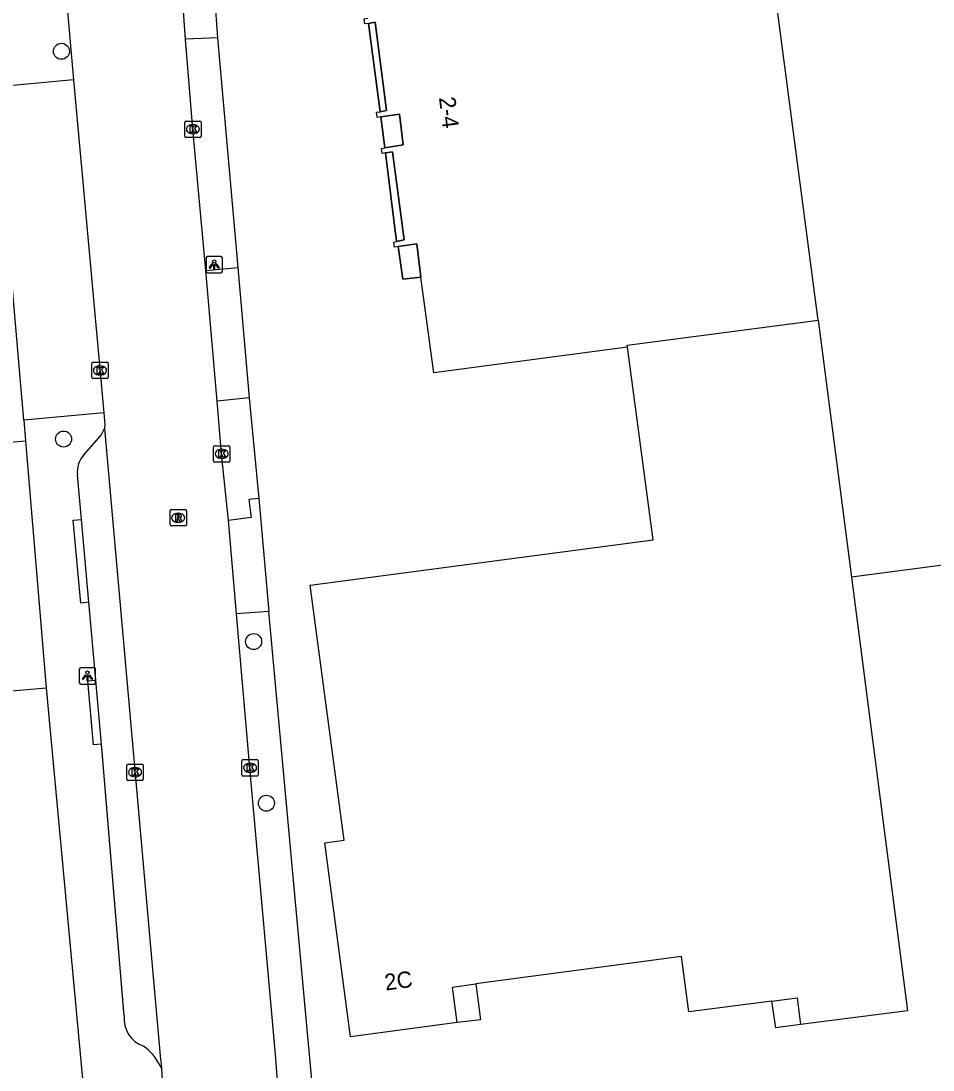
# Model space of a CAD drawing. Extents: x 160557 to 161245, y 385330 to 386505.
# Drawn here: x 161016.8 to 161072.6, y 385636 to 385700.1 of the extents above; entities that cross this region are included whole.
import ezdxf

# ---------------------------------------------------------------- set-up
doc = ezdxf.new("R2010")
doc.units = 0
for name, color, linetype in [('IMGEO_Boom', 7, 'Continuous'), ('IMGEO_Kolk', 7, 'Continuous'), ('IMGEO_Lichtpunt', 7, 'Continuous'), ('IMGEO_Pand', 7, 'Continuous'), ('IMGEO_Pand_nummerreeks', 7, 'Continuous'), ('IMGEO_Pand_overbouw', 7, 'Continuous'), ('IMGEO_Parkeervlak_open', 7, 'Continuous'), ('IMGEO_Rijbaan_lokaal_gesloten', 7, 'Continuous'), ('IMGEO_Rioolput', 7, 'Continuous'), ('IMGEO_Voetpad_open', 7, 'Continuous')]:
    doc.layers.add(name, color=color, linetype=linetype)

msp = doc.modelspace()

# ---------------------------------------------------------------- linework, layer by layer
at = {"layer": 'IMGEO_Boom'}
for centre in [(161019.295, 385698.273), (161019.425, 385674.572), (161031.048, 385662.191), (161031.826, 385652.309)]:
    msp.add_circle(centre, 0.489, dxfattribs=at)
at = {"layer": 'IMGEO_Kolk'}
for p, q in [((161026.836, 385693.084), (161026.836, 385693.936)), ((161026.911, 385694.01), (161027.763, 385694.01)), ((161027.324, 385693.79), (161027.349, 385693.79)), ((161027.837, 385693.936), (161027.837, 385693.084)), ((161027.347, 385693.23), (161027.322, 385693.23)), ((161027.763, 385693.01), (161026.911, 385693.01)), ((161021.151, 385678.34), (161021.151, 385679.192)), ((161021.226, 385679.266), (161022.078, 385679.266)), ((161021.639, 385679.046), (161021.664, 385679.046)), ((161022.152, 385679.192), (161022.152, 385678.34)), ((161021.662, 385678.486), (161021.637, 385678.486)), ((161022.078, 385678.266), (161021.226, 385678.266)), ((161028.596, 385673.238), (161028.596, 385674.09)), ((161028.671, 385674.164), (161029.523, 385674.164)), ((161029.084, 385673.944), (161029.109, 385673.944)), ((161029.597, 385674.09), (161029.597, 385673.238)), ((161029.107, 385673.384), (161029.082, 385673.384)), ((161029.523, 385673.164), (161028.671, 385673.164)), ((161023.294, 385653.774), (161023.294, 385654.626)), ((161023.369, 385654.7), (161024.221, 385654.7)), ((161024.295, 385654.626), (161024.295, 385653.774)), ((161030.327, 385654.044), (161030.327, 385654.896)), ((161030.402, 385654.97), (161031.254, 385654.97)), ((161030.815, 385654.75), (161030.84, 385654.75)), ((161031.328, 385654.896), (161031.328, 385654.044)), ((161023.782, 385654.48), (161023.807, 385654.48)), ((161031.254, 385653.97), (161030.402, 385653.97)), ((161030.838, 385654.19), (161030.813, 385654.19)), ((161024.221, 385653.7), (161023.369, 385653.7)), ((161023.805, 385653.92), (161023.78, 385653.92))]:
    msp.add_line(p, q, dxfattribs=at)
for points in [[(161026.836, 385693.084), (161026.836, 385693.936)], [(161026.911, 385694.01), (161027.763, 385694.01)], [(161027.157, 385693.71), (161027.28, 385693.71), (161027.28, 385693.559), (161027.41, 385693.71), (161027.574, 385693.71), (161027.428, 385693.559), (161027.581, 385693.31), (161027.429, 385693.31), (161027.344, 385693.474), (161027.28, 385693.407), (161027.28, 385693.31), (161027.157, 385693.31), (161027.157, 385693.71)], [(161027.837, 385693.936), (161027.837, 385693.084)], [(161027.763, 385693.01), (161026.911, 385693.01)], [(161021.151, 385678.34), (161021.151, 385679.192)], [(161021.226, 385679.266), (161022.078, 385679.266)], [(161021.472, 385678.966), (161021.595, 385678.966), (161021.595, 385678.815), (161021.725, 385678.966), (161021.889, 385678.966), (161021.743, 385678.815), (161021.896, 385678.566), (161021.744, 385678.566), (161021.659, 385678.73), (161021.595, 385678.663), (161021.595, 385678.566), (161021.472, 385678.566), (161021.472, 385678.966)], [(161022.152, 385679.192), (161022.152, 385678.34)], [(161022.078, 385678.266), (161021.226, 385678.266)], [(161028.596, 385673.238), (161028.596, 385674.09)], [(161028.671, 385674.164), (161029.523, 385674.164)], [(161028.917, 385673.864), (161029.04, 385673.864), (161029.04, 385673.713), (161029.17, 385673.864), (161029.334, 385673.864), (161029.188, 385673.713), (161029.341, 385673.464), (161029.189, 385673.464), (161029.104, 385673.628), (161029.04, 385673.561), (161029.04, 385673.464), (161028.917, 385673.464), (161028.917, 385673.864)], [(161029.597, 385674.09), (161029.597, 385673.238)], [(161029.523, 385673.164), (161028.671, 385673.164)], [(161023.294, 385653.774), (161023.294, 385654.626)], [(161023.369, 385654.7), (161024.221, 385654.7)], [(161024.295, 385654.626), (161024.295, 385653.774)], [(161030.327, 385654.044), (161030.327, 385654.896)], [(161030.402, 385654.97), (161031.254, 385654.97)], [(161030.648, 385654.67), (161030.771, 385654.67), (161030.771, 385654.519), (161030.901, 385654.67), (161031.065, 385654.67), (161030.919, 385654.519), (161031.072, 385654.27), (161030.92, 385654.27), (161030.835, 385654.434), (161030.771, 385654.367), (161030.771, 385654.27), (161030.648, 385654.27), (161030.648, 385654.67)], [(161031.328, 385654.896), (161031.328, 385654.044)], [(161023.615, 385654.4), (161023.738, 385654.4), (161023.738, 385654.249), (161023.868, 385654.4), (161024.032, 385654.4), (161023.886, 385654.249), (161024.039, 385654), (161023.887, 385654), (161023.802, 385654.164), (161023.738, 385654.097), (161023.738, 385654), (161023.615, 385654), (161023.615, 385654.4)], [(161031.254, 385653.97), (161030.402, 385653.97)], [(161024.221, 385653.7), (161023.369, 385653.7)]]:
    msp.add_lwpolyline(points, dxfattribs=at)
for centre, start, end in [((161026.913, 385693.934), 91.55205, 178.44795), ((161026.913, 385693.934), 91.55205, 178.44795), ((161027.761, 385693.934), 1.55205, 88.44795), ((161027.761, 385693.934), 1.55205, 88.44795), ((161026.913, 385693.086), 181.55205, 268.44795), ((161026.913, 385693.086), 181.55205, 268.44795), ((161027.761, 385693.086), 271.55205, 358.44795), ((161027.761, 385693.086), 271.55205, 358.44795), ((161021.228, 385679.19), 91.55205, 178.44795), ((161021.228, 385679.19), 91.55205, 178.44795), ((161022.076, 385679.19), 1.55205, 88.44795), ((161022.076, 385679.19), 1.55205, 88.44795), ((161021.228, 385678.342), 181.55205, 268.44795), ((161021.228, 385678.342), 181.55205, 268.44795), ((161022.076, 385678.342), 271.55205, 358.44795), ((161022.076, 385678.342), 271.55205, 358.44795), ((161028.673, 385674.088), 91.55205, 178.44795), ((161028.673, 385674.088), 91.55205, 178.44795), ((161029.521, 385674.088), 1.55205, 88.44795), ((161029.521, 385674.088), 1.55205, 88.44795), ((161028.673, 385673.24), 181.55205, 268.44795), ((161028.673, 385673.24), 181.55205, 268.44795), ((161029.521, 385673.24), 271.55205, 358.44795), ((161029.521, 385673.24), 271.55205, 358.44795), ((161023.371, 385654.624), 91.55205, 178.44795), ((161023.371, 385654.624), 91.55205, 178.44795), ((161024.219, 385654.624), 1.55205, 88.44795), ((161024.219, 385654.624), 1.55205, 88.44795), ((161030.404, 385654.894), 91.55205, 178.44795), ((161030.404, 385654.894), 91.55205, 178.44795), ((161031.252, 385654.894), 1.55205, 88.44795), ((161031.252, 385654.894), 1.55205, 88.44795), ((161030.404, 385654.046), 181.55205, 268.44795), ((161030.404, 385654.046), 181.55205, 268.44795), ((161031.252, 385654.046), 271.55205, 358.44795), ((161031.252, 385654.046), 271.55205, 358.44795), ((161023.371, 385653.776), 181.55205, 268.44795), ((161023.371, 385653.776), 181.55205, 268.44795), ((161024.219, 385653.776), 271.55205, 358.44795), ((161024.219, 385653.776), 271.55205, 358.44795)]:
    msp.add_arc(centre, 0.0765, start, end, dxfattribs=at)
for centre, major_axis, ratio, start_param, end_param in [((161027.323, 385693.51), (-0.387, 0.002), 0.722429, 4.712389, 7.853982), ((161027.348, 385693.51), (-0.39, 0.002), 0.717154, 1.570796, 4.712389), ((161021.638, 385678.766), (-0.387, 0.002), 0.722429, 4.712389, 7.853982), ((161021.663, 385678.766), (-0.39, 0.002), 0.717154, 1.570796, 4.712389), ((161029.083, 385673.664), (-0.387, 0.002), 0.722429, 4.712389, 7.853982), ((161029.108, 385673.664), (-0.39, 0.002), 0.717154, 1.570796, 4.712389), ((161030.814, 385654.47), (-0.387, 0.002), 0.722429, 4.712389, 7.853982), ((161030.839, 385654.47), (-0.39, 0.002), 0.717154, 1.570796, 4.712389), ((161023.781, 385654.2), (-0.387, 0.002), 0.722429, 4.712389, 7.853982), ((161023.806, 385654.2), (-0.39, 0.002), 0.717154, 1.570796, 4.712389)]:
    msp.add_ellipse(centre, major_axis=major_axis, ratio=ratio, start_param=start_param, end_param=end_param, dxfattribs=at)
at = {"layer": 'IMGEO_Lichtpunt'}
for p, q in [((161028.138, 385685.63), (161028.138, 385684.823)), ((161028.138, 385685.63), (161028.138, 385684.823)), ((161029.04, 385685.725), (161028.232, 385685.725)), ((161029.04, 385685.725), (161028.232, 385685.725)), ((161029.134, 385684.823), (161029.134, 385685.63)), ((161029.134, 385684.823), (161029.134, 385685.63)), ((161028.232, 385684.729), (161029.04, 385684.729)), ((161028.232, 385684.729), (161029.04, 385684.729)), ((161020.388, 385660.495), (161020.388, 385659.688)), ((161020.388, 385660.495), (161020.388, 385659.688)), ((161021.29, 385660.59), (161020.482, 385660.59)), ((161021.29, 385660.59), (161020.482, 385660.59)), ((161021.384, 385659.688), (161021.384, 385660.495)), ((161021.384, 385659.688), (161021.384, 385660.495)), ((161020.482, 385659.594), (161021.29, 385659.594)), ((161020.482, 385659.594), (161021.29, 385659.594))]:
    msp.add_line(p, q, dxfattribs=at)
for points in [[(161028.512, 385685.294), (161028.551, 385685.266), (161028.363, 385685.004), (161028.325, 385685.031), (161028.512, 385685.294)], [(161028.614, 385685.246), (161028.661, 385685.246), (161028.661, 385684.924), (161028.614, 385684.924), (161028.614, 385685.246)], [(161028.724, 385685.266), (161028.762, 385685.293), (161028.949, 385685.031), (161028.91, 385685.003), (161028.724, 385685.266)], [(161020.762, 385660.159), (161020.801, 385660.131), (161020.613, 385659.869), (161020.575, 385659.896), (161020.762, 385660.159)], [(161020.864, 385660.111), (161020.911, 385660.111), (161020.911, 385659.789), (161020.864, 385659.789), (161020.864, 385660.111)], [(161020.974, 385660.131), (161021.012, 385660.158), (161021.199, 385659.896), (161021.16, 385659.868), (161020.974, 385660.131)]]:
    msp.add_lwpolyline(points, dxfattribs=at)
for centre in [(161028.637, 385685.428), (161020.887, 385660.293)]:
    msp.add_circle(centre, 0.0994, dxfattribs=at)
for centre, start, end in [((161028.232, 385685.63), 90, 180), ((161028.232, 385685.63), 90, 180), ((161029.04, 385685.63), 0, 90), ((161029.04, 385685.63), 0, 90), ((161028.232, 385684.823), 180, 270), ((161028.232, 385684.823), 180, 270), ((161029.04, 385684.823), 270, 0), ((161029.04, 385684.823), 270, 360), ((161020.482, 385660.495), 90, 180), ((161020.482, 385660.495), 90, 180), ((161021.29, 385660.495), 0, 90), ((161021.29, 385660.495), 0, 90), ((161020.482, 385659.688), 180, 270), ((161020.482, 385659.688), 180, 270), ((161021.29, 385659.688), 270, 0), ((161021.29, 385659.688), 270, 360)]:
    msp.add_arc(centre, 0.0946, start, end, dxfattribs=at)
at = {"layer": 'IMGEO_Pand'}
for points in [[(161065.556, 385681.832), (161061.683, 385711.481)], [(161038.068, 385699.981), (161037.848, 385699.946), (161037.801, 385700.257), (161038.032, 385700.294)], [(161038.068, 385699.981), (161038.481, 385700.048), (161039.172, 385694.647), (161038.78, 385694.581)], [(161038.824, 385694.262), (161038.601, 385694.229), (161038.564, 385694.544), (161038.78, 385694.581)], [(161038.824, 385694.262), (161039.963, 385694.433), (161040.2, 385692.549), (161039.074, 385692.376)], [(161039.112, 385692.06), (161038.896, 385692.029), (161038.856, 385692.342), (161039.074, 385692.376)], [(161039.112, 385692.06), (161039.538, 385692.122), (161040.248, 385686.744), (161039.79, 385686.65)], [(161039.883, 385686.334), (161039.657, 385686.301), (161039.615, 385686.614), (161039.79, 385686.65)], [(161039.883, 385686.334), (161041.024, 385686.5), (161041.277, 385684.473)], [(161053.913, 385680.181), (161042.065, 385678.62), (161041.277, 385684.473)], [(161053.913, 385680.181), (161053.896, 385680.309), (161065.556, 385681.832)], [(161065.556, 385681.832), (161067.607, 385666.129)], [(161043.493, 385638.901), (161036.971, 385638.016), (161035.404, 385649.879), (161036.574, 385650.054), (161034.512, 385665.639), (161055.47, 385668.413), (161053.913, 385680.181)], [(161011.966, 385674.019), (161017.098, 385674.461)], [(161017.098, 385674.461), (161018.356, 385659.367)], [(161105.078, 385671.198), (161105.099, 385671.033), (161104.197, 385670.915), (161104.605, 385667.802), (161105.518, 385667.922), (161105.615, 385667.189), (161092.111, 385665.42), (161091.607, 385669.268), (161088.246, 385668.829), (161067.607, 385666.129)], [(161067.607, 385666.129), (161071.037, 385639.623), (161064.493, 385638.784)], [(161014.375, 385659.018), (161018.356, 385659.367)], [(161062.739, 385640.205), (161057.656, 385639.553), (161057.206, 385642.938), (161044.638, 385641.262)], [(161043.493, 385638.901), (161043.209, 385641.071), (161044.638, 385641.262)], [(161062.739, 385640.205), (161064.291, 385640.404), (161064.493, 385638.784)]]:
    msp.add_lwpolyline(points, dxfattribs=at)
at = {"layer": 'IMGEO_Pand_overbouw'}
for points in [[(161038.78, 385694.581), (161039.172, 385694.647), (161038.481, 385700.048), (161038.068, 385699.981)], [(161039.074, 385692.376), (161040.2, 385692.549), (161039.963, 385694.433), (161038.824, 385694.262)], [(161039.79, 385686.65), (161040.248, 385686.744), (161039.538, 385692.122), (161039.112, 385692.06)], [(161039.883, 385686.334), (161040.16, 385684.343), (161041.277, 385684.473), (161041.024, 385686.5)]]:
    msp.add_lwpolyline(points, close=True, dxfattribs=at)
at = {"layer": 'IMGEO_Parkeervlak_open'}
for points in [[(161016.988, 385675.731), (161015.221, 385696.091)], [(161044.638, 385641.262), (161044.921, 385639.062), (161043.493, 385638.901)], [(161064.493, 385638.784), (161062.968, 385638.579), (161062.739, 385640.205)]]:
    msp.add_lwpolyline(points, dxfattribs=at)
at = {"layer": 'IMGEO_Rijbaan_lokaal_gesloten'}
for points in [[(161026.887, 385699.007), (161026.335, 385706.665)], [(161019.579, 385701.654), (161020.042, 385696.529)], [(161028.117, 385684.868), (161027.331, 385693.51), (161026.887, 385699.007)], [(161020.042, 385696.529), (161021.884, 385676.171)], [(161028.82, 385676.895), (161028.117, 385684.868)], [(161029.513, 385669.595), (161029.091, 385673.664), (161028.82, 385676.895)], [(161021.884, 385676.171), (161021.95, 385675.437), (161021.931, 385675.212)], [(161021.931, 385675.212), (161025.361, 385636.635), (161025.387, 385636.389), (161025.404, 385636.115)], [(161030.005, 385663.877), (161029.513, 385669.595)], [(161032.618, 385633.959), (161032.488, 385635.606), (161032.382, 385636.945), (161030.823, 385654.47), (161030.005, 385663.877)], [(161025.404, 385636.115), (161025.474, 385634.997)]]:
    msp.add_lwpolyline(points, dxfattribs=at)
at = {"layer": 'IMGEO_Rioolput'}
for p, q in [((161025.933, 385669.331), (161025.933, 385670.183)), ((161026.008, 385670.257), (161026.86, 385670.257)), ((161026.421, 385670.037), (161026.446, 385670.037)), ((161026.934, 385670.183), (161026.934, 385669.331)), ((161026.444, 385669.477), (161026.419, 385669.477)), ((161026.86, 385669.257), (161026.008, 385669.257))]:
    msp.add_line(p, q, dxfattribs=at)
for points in [[(161025.933, 385669.331), (161025.933, 385670.183)], [(161026.008, 385670.257), (161026.86, 385670.257)], [(161026.934, 385670.183), (161026.934, 385669.331)], [(161026.522, 385669.955), (161026.27, 385669.957), (161026.27, 385669.557)], [(161026.27, 385669.557), (161026.394, 385669.557), (161026.394, 385669.719), (161026.405, 385669.719)], [(161026.448, 385669.876), (161026.394, 385669.876), (161026.394, 385669.795)], [(161026.394, 385669.795), (161026.446, 385669.795)], [(161026.452, 385669.69), (161026.523, 385669.557), (161026.663, 385669.557), (161026.598, 385669.683)], [(161026.86, 385669.257), (161026.008, 385669.257)]]:
    msp.add_lwpolyline(points, dxfattribs=at)
for centre, radius, start, end in [((161026.01, 385670.181), 0.0765, 91.55205, 178.44795), ((161026.01, 385670.181), 0.0765, 91.55205, 178.44795), ((161026.858, 385670.181), 0.0765, 1.55205, 88.44795), ((161026.858, 385670.181), 0.0765, 1.55205, 88.44795), ((161026.01, 385669.333), 0.0765, 181.55205, 268.44795), ((161026.01, 385669.333), 0.0765, 181.55205, 268.44795), ((161026.404, 385669.666), 0.0533, 26.02933, 88.69889), ((161026.43, 385669.984), 0.19, 274.7715, 282.96867), ((161026.454, 385669.78), 0.0964, 77.00612, 93.18647), ((161026.468, 385669.837), 0.0378, 276.66336, 79.67722), ((161026.521, 385669.845), 0.109, 350.36119, 89.41601), ((161026.519, 385669.845), 0.112, 277.58423, 350.98172), ((161026.503, 385669.63), 0.108, 29.51342, 73.79051), ((161026.858, 385669.333), 0.0765, 271.55205, 358.44795), ((161026.858, 385669.333), 0.0765, 271.55205, 358.44795)]:
    msp.add_arc(centre, radius, start, end, dxfattribs=at)
for centre, major_axis, ratio, start_param, end_param in [((161026.42, 385669.757), (-0.387, 0.002), 0.722429, 4.712389, 7.853982), ((161026.445, 385669.757), (-0.39, 0.002), 0.717154, 1.570796, 4.712389)]:
    msp.add_ellipse(centre, major_axis=major_axis, ratio=ratio, start_param=start_param, end_param=end_param, dxfattribs=at)
at = {"layer": 'IMGEO_Voetpad_open'}
for points in [[(161028.293, 385706.709), (161028.847, 385699.091)], [(161038.78, 385694.581), (161038.068, 385699.981)], [(161028.847, 385699.091), (161026.887, 385699.007)], [(161028.847, 385699.091), (161030.079, 385685.05)], [(161020.042, 385696.529), (161015.221, 385696.091)], [(161039.074, 385692.376), (161038.824, 385694.262)], [(161039.79, 385686.65), (161039.112, 385692.06)], [(161041.277, 385684.473), (161040.16, 385684.343), (161039.883, 385686.334)], [(161028.117, 385684.868), (161030.079, 385685.05)], [(161030.079, 385685.05), (161030.777, 385677.089)], [(161030.777, 385677.089), (161028.82, 385676.895)], [(161030.777, 385677.089), (161031.367, 385670.943)], [(161021.884, 385676.171), (161016.988, 385675.731)], [(161016.988, 385675.731), (161017.098, 385674.461)], [(161020.676, 385673.625), (161021.727, 385674.808), (161021.931, 385675.212)], [(161020.513, 385669.655), (161020.267, 385672.381)], [(161031.367, 385670.943), (161030.761, 385670.873), (161030.894, 385669.769), (161029.513, 385669.595)], [(161031.367, 385670.943), (161031.967, 385664.027)], [(161020.969, 385664.593), (161020.472, 385664.547), (161020.016, 385669.609), (161020.513, 385669.655)], [(161020.969, 385664.593), (161020.513, 385669.655)], [(161021.398, 385659.836), (161020.969, 385664.593)], [(161031.967, 385664.027), (161030.005, 385663.877)], [(161034.708, 385634.284), (161031.967, 385664.027)], [(161021.75, 385655.926), (161021.253, 385655.88), (161020.901, 385659.79), (161021.398, 385659.836)], [(161021.75, 385655.926), (161021.398, 385659.836)], [(161018.356, 385659.367), (161020.656, 385634.578)], [(161023.126, 385639.305), (161021.75, 385655.926)], [(161025.404, 385636.115), (161025.327, 385636.254)]]:
    msp.add_lwpolyline(points, dxfattribs=at)
for centre, radius, start, end in [((161021.914, 385672.529), 1.653, 138.46803, 185.1325), ((161024.91, 385639.146), 1.791, 174.9144, 250.54037), ((161022.609, 385634.994), 2.996, 24.87467, 55.333)]:
    msp.add_arc(centre, radius, start, end, dxfattribs=at)

# ---------------------------------------------------------------- texts
at = {"layer": 'IMGEO_Pand_nummerreeks'}
for s, rotation, p in [('2-4', 277.16993, (161042.377, 385695.435)), ('2C', 7.72753, (161039.121, 385640.851))]:
    msp.add_text(s, height=1, rotation=rotation, dxfattribs=at).set_placement(p)

doc.saveas('drawing.dxf')
